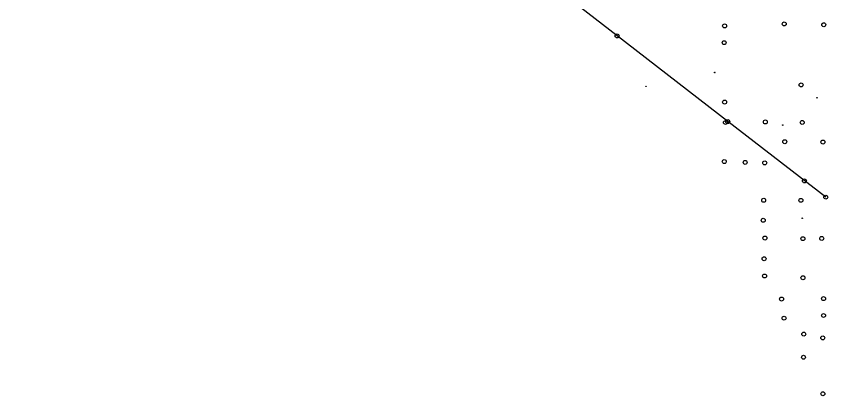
# Model space of a CAD drawing. Extents: x 20503438 to 20508873, y 7964251 to 7984667.
# Drawn here: x 20505324.2 to 20505735.7, y 7976215.5 to 7976408 of the extents above; entities that cross this region are included whole.
import ezdxf

# ---------------------------------------------------------------- set-up
doc = ezdxf.new("R2010")
doc.units = 0
for name, color, linetype in [('SurControl', 7, 'Continuous'), ('SurFenceWire', 7, 'Continuous'), ('SurPointsNonDTM', 7, 'Continuous'), ('SurSurveyPoints', 7, 'Continuous')]:
    doc.layers.add(name, color=color, linetype=linetype)

msp = doc.modelspace()

# ---------------------------------------------------------------- linework, layer by layer
at = {"layer": 'SurControl'}
for centre in [(20505678.42, 7976379.47), (20505643.54, 7976372.44), (20505730.24, 7976366.68), (20505712.9, 7976352.81), (20505722.76, 7976305.53)]:
    msp.add_circle(centre, 0.15, dxfattribs=at)
at = {"layer": 'SurFenceWire'}
msp.add_lwpolyline([(20505734.71, 7976316.24), (20505684.99, 7976354.55), (20505628.9, 7976398.01), (20505569.42, 7976444.2), (20505324.2, 7976636.22), (20505390.28, 7976584.99)], dxfattribs=at)
at = {"layer": 'SurPointsNonDTM'}
for centre in [(20505628.9, 7976398.01), (20505684.99, 7976354.55), (20505734.71, 7976316.24)]:
    msp.add_circle(centre, 1, dxfattribs=at)
at = {"layer": 'SurSurveyPoints'}
for centre in [(20505713.62, 7976404.11), (20505683.4, 7976403.1), (20505733.68, 7976403.68), (20505683.17, 7976394.6), (20505722.21, 7976373.16), (20505683.4, 7976364.47), (20505683.83, 7976354.11), (20505704.06, 7976354.38), (20505722.78, 7976354.12), (20505713.9, 7976344.37), (20505733.25, 7976344.2), (20505683.24, 7976334.3), (20505693.82, 7976333.89), (20505703.74, 7976333.63), (20505723.86, 7976324.5), (20505703.21, 7976314.66), (20505722.08, 7976314.64), (20505702.98, 7976304.52), (20505703.84, 7976295.51), (20505723.09, 7976295.19), (20505732.63, 7976295.29), (20505703.42, 7976285.01), (20505703.64, 7976276.26), (20505723.12, 7976275.38), (20505712.27, 7976264.57), (20505733.57, 7976264.79), (20505733.57, 7976256.23), (20505713.54, 7976254.87), (20505723.53, 7976246.78), (20505733.16, 7976244.89), (20505723.41, 7976235.06), (20505733.22, 7976216.52)]:
    msp.add_circle(centre, 1, dxfattribs=at)

doc.saveas('drawing.dxf')
